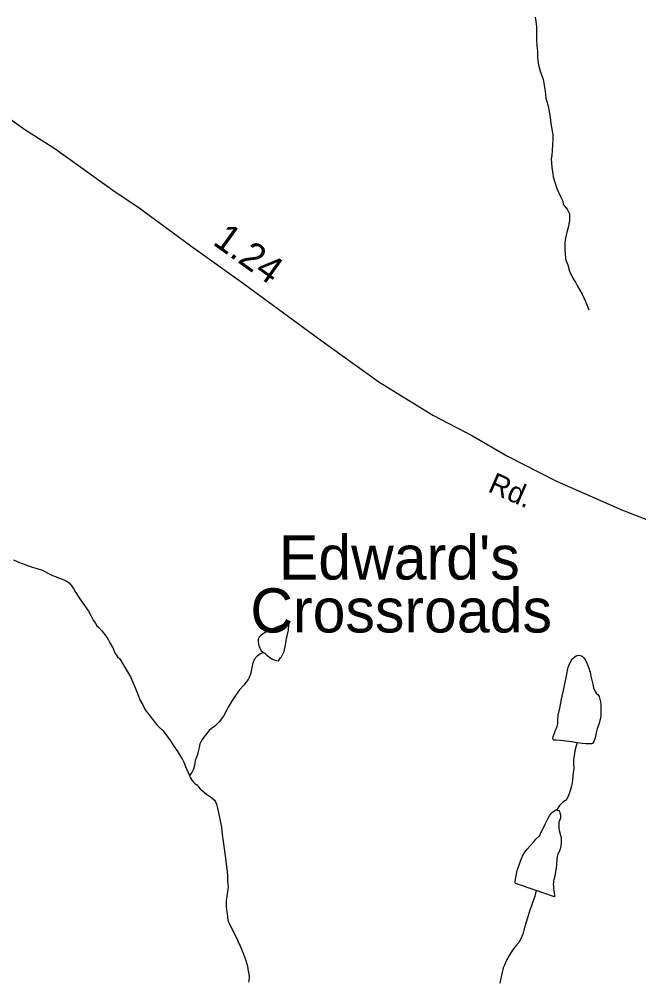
# Model space of a CAD drawing. Extents: x 2220236 to 2384410, y 720751 to 894131.
# Drawn here: x 2264529 to 2267338, y 823830 to 828191 of the extents above; entities that cross this region are included whole.
import ezdxf

# ---------------------------------------------------------------- set-up
doc = ezdxf.new("R2010")
doc.units = 0
for name, color, linetype in [('Exist Civil Demographics Community Label', 7, 'Continuous'), ('Exist Hydrographic Misc Water Feature', 7, 'Continuous'), ('Exist Hydrographic Pond Under 1500 Sq Ft', 7, 'Continuous'), ('Exist Road Secondary Mileage Hundredths English Label', 7, 'Continuous'), ('Exist Road Secondary Type 51 Attributed', 7, 'Continuous'), ('Exist Road Secondary Type 51 Label', 7, 'Continuous')]:
    doc.layers.add(name, color=color, linetype=linetype)

msp = doc.modelspace()

# ---------------------------------------------------------------- linework, layer by layer
at = {"layer": 'Exist Hydrographic Misc Water Feature'}
for points in [[(2266867.4, 828199.6), (2266871.6, 828179.8), (2266873.7, 828157.8), (2266873.8, 828143.7), (2266874, 828124), (2266874.2, 828100.4), (2266876.2, 828069.9), (2266878.6, 828046.2), (2266879, 828015.7), (2266883.2, 827982.1), (2266891.7, 827949.8), (2266903.9, 827918.4), (2266908.2, 827892.1), (2266912.6, 827862.5), (2266916.5, 827832.2), (2266924.8, 827802.5), (2266929.2, 827780.1), (2266935.4, 827744.9), (2266939.4, 827718.6), (2266943.8, 827690.6), (2266948.2, 827666.6), (2266948.5, 827648.5), (2266946.6, 827620.7), (2266944.8, 827597.1), (2266943, 827572.6), (2266941, 827556.8), (2266941.3, 827540.4), (2266943.4, 827516.8), (2266947.8, 827490.5), (2266949.8, 827476.3), (2266958.1, 827446.6), (2266966.1, 827422.8), (2266982.4, 827387.1), (2266992.8, 827364.9), (2266995.1, 827350.7), (2267013, 827329), (2267023.4, 827307.5), (2267023.4, 827277.3), (2267017.9, 827245.3), (2267012.2, 827223.4), (2267006.5, 827205.5), (2267004.2, 827189.2), (2267002.7, 827179.4), (2267002.5, 827169.5), (2267002.7, 827147.2), (2267003.3, 827126.9), (2267005.2, 827107.1), (2267007.2, 827097.3), (2267015.7, 827077.4), (2267023.9, 827047.7), (2267040.3, 827013.6), (2267050.1, 826998), (2267060.2, 826979.7), (2267080.5, 826943.9), (2267096.8, 826910.1), (2267111.1, 826872.1)], [(2264503.1, 825738.7), (2264532.9, 825725), (2264551.2, 825718.7), (2264583.1, 825707.5), (2264604.9, 825701.2), (2264629.4, 825693.5), (2264679.4, 825667.8), (2264693.7, 825662.6), (2264709.6, 825656.4), (2264725.6, 825650.5), (2264743.8, 825642.5), (2264755.8, 825635.1), (2264767.9, 825619.1), (2264776.1, 825605.1), (2264784.1, 825592.5), (2264806.3, 825557), (2264824.5, 825531), (2264842.9, 825505.4), (2264865.4, 825463.9), (2264875.2, 825449.6), (2264881.3, 825439.6), (2264889.7, 825432.2), (2264903.7, 825416.2), (2264919.7, 825396.2), (2264932.1, 825377.9), (2264940, 825362.3), (2264954.6, 825336.4), (2264962.7, 825316.6), (2264974.4, 825298.3), (2264984.8, 825289.2), (2265001, 825264.9), (2265035.5, 825205.2), (2265055.8, 825155.6), (2265068.3, 825125.8), (2265076.4, 825103.6), (2265090.6, 825077.8), (2265100.7, 825057.9), (2265117.3, 825037.8), (2265137.4, 825010.5), (2265151.1, 824992.2), (2265163.7, 824980.5), (2265181.7, 824962.7), (2265214.2, 824918.7), (2265230.5, 824894.5), (2265248.6, 824868.8), (2265256.5, 824852.9), (2265268.9, 824833), (2265274.9, 824821.4), (2265283, 824801.5), (2265287, 824791.6), (2265295.5, 824775), (2265301.1, 824760.2)], [(2265636.4, 825319), (2265620.2, 825310.5), (2265611.2, 825304.1), (2265605.9, 825300), (2265600.2, 825294.5), (2265598.5, 825291.9), (2265596.5, 825290.3), (2265592.4, 825283.9), (2265590.7, 825278.3), (2265586.5, 825265.9), (2265584.7, 825257.8), (2265579.1, 825228.4), (2265577, 825219.6), (2265572.1, 825205.6), (2265567.3, 825195.8), (2265547.4, 825170), (2265528, 825150), (2265510.1, 825123.2), (2265494.5, 825101.5), (2265476.5, 825071.4), (2265468.6, 825055.2), (2265455, 825029.2), (2265435.8, 825004.4), (2265415.4, 824985.1), (2265401.4, 824974.6), (2265389.7, 824964.3), (2265373.8, 824944), (2265369.8, 824940.1), (2265358, 824924), (2265352.2, 824914.2), (2265348.1, 824904.5), (2265344.1, 824888.2), (2265340.5, 824870.2), (2265336.6, 824856.2), (2265330.7, 824839.9), (2265326.9, 824830.2), (2265323.1, 824805.6), (2265319.1, 824789.3), (2265311.3, 824774.1), (2265301.1, 824760.2)], [(2267058.4, 824909.1), (2267053.2, 824895.4), (2267047.4, 824873.2), (2267044, 824849.7), (2267042.4, 824833.3), (2267042.3, 824815.3), (2267042.5, 824793), (2267040.5, 824773.3), (2267036.8, 824739), (2267033, 824712.8), (2267027.3, 824693.3), (2267021.4, 824677), (2267013.4, 824656.8), (2267005.4, 824647.1), (2266993.7, 824639.2), (2266983.7, 824631.2), (2266977.7, 824624.8), (2266970.2, 824612.4), (2266966.1, 824604.3)], [(2265301.1, 824760.2), (2265301.5, 824759.5), (2265305.5, 824749.6), (2265310, 824741.9), (2265317.6, 824731.9), (2265326.6, 824723.6), (2265333.7, 824717.8), (2265350.1, 824700.1), (2265352, 824697.8), (2265378.1, 824676.6), (2265396.6, 824664.7), (2265403, 824659.7), (2265414.3, 824648.9), (2265419.4, 824640.6), (2265424.7, 824626.4), (2265426.8, 824620.8), (2265432.8, 824591.1), (2265445.6, 824526.9), (2265447.7, 824504.6), (2265462.5, 824397), (2265469.5, 824336.8), (2265473.5, 824308.9), (2265473.9, 824281), (2265476.1, 824257.3), (2265473.9, 824233.4), (2265470.2, 824211.5), (2265466.5, 824193.6), (2265467, 824167.3), (2265468.9, 824150.9), (2265471.2, 824132.8), (2265475.2, 824104.8), (2265481.7, 824087.3), (2265494, 824063.4), (2265503.8, 824043.5), (2265514.2, 824025.3), (2265526.4, 823995.5), (2265530.5, 823987.9), (2265542.7, 823957.5), (2265554.8, 823926.1), (2265563.4, 823896.4), (2265567.5, 823874), (2265569.6, 823864.1), (2265571.1, 823844.4), (2265569.9, 823832.3), (2265567.8, 823824.1)], [(2266872.3, 824238.9), (2266865.8, 824212.1), (2266857.8, 824187.7), (2266852.2, 824173.7), (2266842.5, 824145.4), (2266834.7, 824119.3), (2266825, 824091.6), (2266817.1, 824059), (2266811.4, 824041.1), (2266803.1, 824020.6), (2266793.6, 824002.7), (2266781.8, 823989.2), (2266765.7, 823968.9), (2266759.9, 823960.8), (2266749.7, 823944.6), (2266742.6, 823931), (2266738.5, 823922.9), (2266728.8, 823900.8), (2266723, 823888.7), (2266720.9, 823880.6), (2266718, 823868.2), (2266714.8, 823854.5), (2266707.5, 823818.5)]]:
    msp.add_lwpolyline(points, dxfattribs=at)
at = {"layer": 'Exist Hydrographic Pond Under 1500 Sq Ft'}
for points in [[(2265636.4, 825319), (2265642.3, 825315), (2265652.3, 825306.6), (2265663.5, 825297.1), (2265670.4, 825293.1), (2265677.8, 825288), (2265684.6, 825285.2), (2265694.7, 825281.7), (2265704.6, 825281.5), (2265714, 825294.5), (2265718, 825299.3), (2265725.9, 825313.9), (2265730, 825323.6), (2265732.2, 825331.8), (2265735.8, 825351.4), (2265739.6, 825372), (2265741.4, 825383.4), (2265745.4, 825399.8), (2265749.4, 825420), (2265750.2, 825427.5), (2265751.1, 825438), (2265751.6, 825444.6), (2265751.3, 825447.8), (2265750.7, 825452.1), (2265748.8, 825453.8), (2265745.9, 825454.5), (2265743.2, 825454.6), (2265741.3, 825454.6), (2265739, 825454), (2265733, 825449.2), (2265728, 825446), (2265723, 825443.5), (2265717, 825441.3), (2265689, 825431.1), (2265651.5, 825413.2), (2265639.6, 825405.9), (2265630.9, 825400.5), (2265623.6, 825394.7), (2265621.6, 825392.5), (2265619.6, 825390.9), (2265617.5, 825388.3), (2265613.5, 825382.8), (2265612.1, 825378.6), (2265611.7, 825376.3), (2265611.9, 825368.7), (2265613.6, 825358.2), (2265615.8, 825350.6), (2265618.2, 825342.4), (2265622.3, 825331.8), (2265626.1, 825326.8), (2265636.4, 825319)], [(2267058.4, 824909.1), (2267057.4, 824909.1), (2267033.5, 824912.9), (2267007.3, 824916.7), (2266983.1, 824919.8), (2266961.2, 824920.9), (2266953.3, 824920.5), (2266949.1, 824924.5), (2266947.9, 824931.1), (2266949.1, 824936.9), (2266954.9, 824952.2), (2266959.1, 824963), (2266964.9, 824975), (2266968.4, 824984.8), (2266970.6, 824997.2), (2266970.3, 825011), (2266972.1, 825034.9), (2266979.6, 825066.5), (2266987.7, 825106.7), (2266997.2, 825153.1), (2267012.5, 825227.6), (2267014.3, 825237.4), (2267018.2, 825252.7), (2267022.1, 825263.4), (2267025.8, 825270.6), (2267031.6, 825281.3), (2267035.7, 825287.8), (2267039.4, 825291.6), (2267042.7, 825294.2), (2267045.7, 825297.4), (2267053.4, 825303.8), (2267059.7, 825305.3), (2267064.9, 825305.8), (2267071.5, 825305.7), (2267081.6, 825301.6), (2267087.7, 825295.5), (2267095.6, 825283.9), (2267101.9, 825270), (2267108.2, 825255.7), (2267112.2, 825244.2), (2267114.3, 825235.9), (2267116.5, 825230.3), (2267118.6, 825219.5), (2267120.7, 825210.6), (2267124.6, 825192.4), (2267128.8, 825174.3), (2267133.1, 825158.5), (2267139.3, 825141.9), (2267145, 825134.6), (2267151.5, 825128.6), (2267157.5, 825118.6), (2267160.9, 825107.1), (2267163.6, 825094.9), (2267165.6, 825082.4), (2267165.8, 825060.4), (2267166.2, 825030.8), (2267162.2, 825014.5), (2267156.5, 824992.3), (2267148.5, 824972.2), (2267144.9, 824954.2), (2267139.2, 824932), (2267137.1, 824923.9), (2267133.9, 824915.7), (2267131.2, 824910.2), (2267127.2, 824906), (2267123.5, 824903.8), (2267111.4, 824904.1), (2267098.3, 824904.3), (2267081.2, 824905.3), (2267058.4, 824909.1)], [(2266872.3, 824238.9), (2266779.5, 824271.3), (2266777.9, 824276.3), (2266779.2, 824291), (2266786.6, 824329.2), (2266802.3, 824377.5), (2266809.9, 824395.3), (2266821.8, 824413.1), (2266833.9, 824427.6), (2266845.6, 824441.2), (2266861.8, 824459.9), (2266871.2, 824471.8), (2266886.9, 824487.9), (2266912.6, 824539.8), (2266923.2, 824560.9), (2266933.4, 824578.1), (2266936.5, 824582), (2266942.5, 824590.1), (2266946.5, 824594.2), (2266951.9, 824599), (2266956.9, 824602.2), (2266961.5, 824604.4), (2266964.1, 824604.4), (2266966.1, 824604.3)], [(2266966.1, 824604.3), (2266968.4, 824604.3), (2266971.3, 824603.6), (2266974.6, 824601.9), (2266978.1, 824596.9), (2266980.3, 824590.9), (2266982.4, 824582.7), (2266983.2, 824574.5), (2266982.4, 824567.3), (2266978.6, 824556.5), (2266975.8, 824549.4), (2266974.6, 824538.6), (2266974.9, 824523.1), (2266977, 824510.6), (2266980, 824500.7), (2266984, 824484.2), (2266985.4, 824477), (2266985.1, 824460.6), (2266983.7, 824440.9), (2266981.2, 824427.9), (2266976, 824414.9), (2266969.8, 824400.9), (2266966.1, 824380.6), (2266964.3, 824358.4), (2266962.6, 824340.4), (2266960, 824325.7), (2266956.9, 824304.4), (2266953.3, 824288.1), (2266951.2, 824280.9), (2266950.7, 824273.4), (2266950, 824268.5), (2266950.7, 824257), (2266951.2, 824246.5), (2266952.9, 824235.6), (2266955.5, 824218.5), (2266955.7, 824210.3), (2266872.3, 824238.9)]]:
    msp.add_lwpolyline(points, dxfattribs=at)
at = {"layer": 'Exist Road Secondary Type 51 Attributed'}
msp.add_lwpolyline([(2264447.3, 827767.3), (2264554, 827690.3), (2264690.8, 827603.7), (2264964.5, 827408.3), (2265067, 827339.4), (2265306.7, 827163.6), (2265546.1, 826991.9), (2265886.2, 826743.3), (2266160, 826545.9), (2266403.4, 826394.2), (2266584.1, 826301.9), (2266742.9, 826209.4), (2266963.9, 826095.7), (2267263.1, 825964.5), (2267443.6, 825894.2)], dxfattribs=at)

# ---------------------------------------------------------------- texts
at = {"layer": 'Exist Civil Demographics Community Label'}
for s, p in [("Edward's", (2265706.5, 825649.5)), ('Crossroads', (2265576.9, 825409.5))]:
    msp.add_text(s, height=200, dxfattribs=at).set_placement(p)
at = {"layer": 'Exist Road Secondary Mileage Hundredths English Label'}
msp.add_text('1.24', height=125, rotation=324.3516, dxfattribs=at).set_placement((2265401.4, 827172.6))
at = {"layer": 'Exist Road Secondary Type 51 Label'}
msp.add_text('Rd.', height=95, rotation=336.323, dxfattribs=at).set_placement((2266649.1, 826050.7))

doc.saveas('drawing.dxf')
